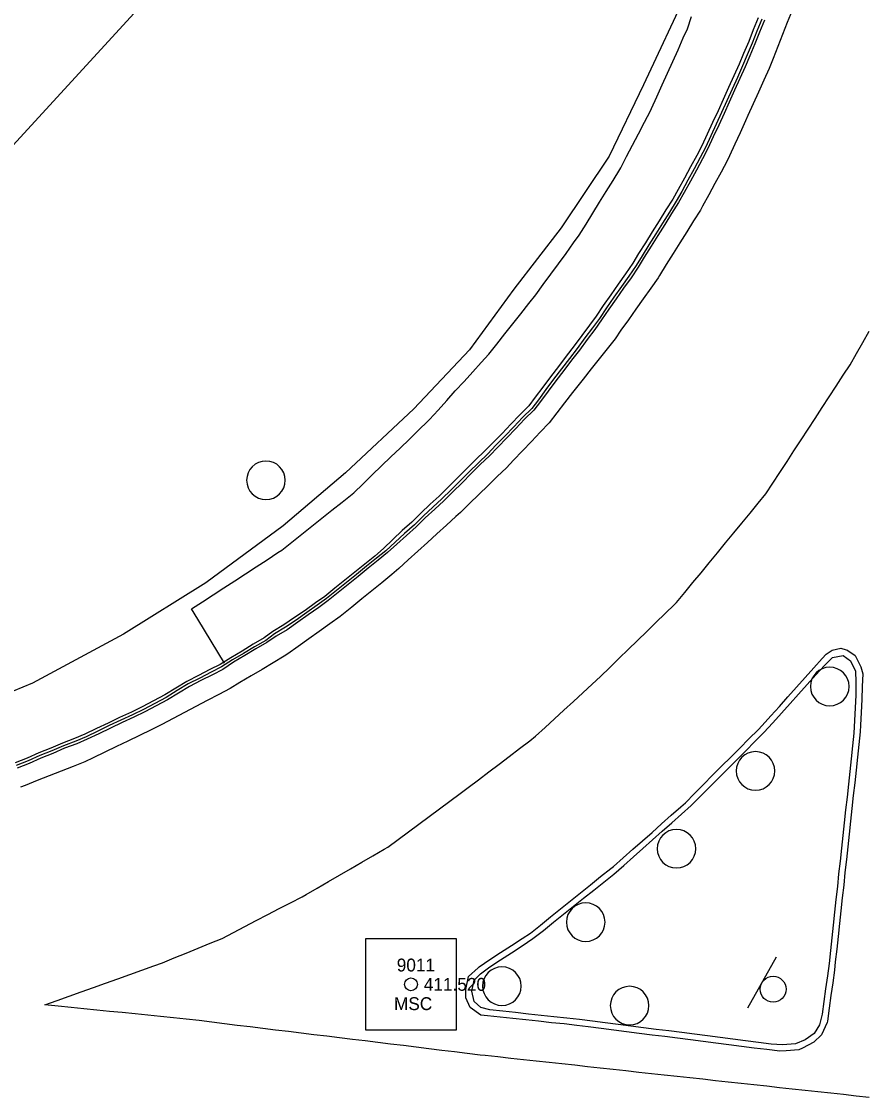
# Model space of a CAD drawing. Extents: x 1901471 to 1963503, y 756461 to 799997.
# Drawn here: x 1929774 to 1929839.8, y 773734.4 to 773818 of the extents above; entities that cross this region are included whole.
import ezdxf

# ---------------------------------------------------------------- set-up
doc = ezdxf.new("R2010")
doc.units = 0
for name, color, linetype in [('Default', 7, 'Continuous'), ('RD_EX_Bldg', 7, 'Continuous'), ('RD_EX_BldgApp', 7, 'Continuous'), ('RD_EX_Conc', 7, 'Continuous'), ('RD_EX_GuardRail', 7, 'Continuous'), ('RD_EX_Misc', 7, 'Continuous'), ('RD_EX_Road', 7, 'Continuous'), ('RD_EX_Road_txCode', 7, 'Continuous'), ('RD_EX_VEG', 7, 'Continuous'), ('RD_HC_Survey', 7, 'Continuous'), ('RD_HC_txCode', 7, 'Continuous'), ('RD_SMD_Locator', 7, 'Continuous')]:
    doc.layers.add(name, color=color, linetype=linetype)

# ---------------------------------------------------------------- blocks, each defined once
blk = doc.blocks.new('POST')
at = {"layer": 'Default'}
for start, end in [(90, 270), (270, 90)]:
    blk.add_arc((0, 0), 0.127, start, end, dxfattribs=at)
blk = doc.blocks.new('SIGN')
at = {"layer": 'RD_EX_BldgApp'}
blk.add_line((-4.52, -2.02), (4.48, -2.02), dxfattribs=at)
blk.add_circle((0, 0), 2, dxfattribs=at)

msp = doc.modelspace()

# ---------------------------------------------------------------- linework, layer by layer
at = {"layer": 'RD_EX_Conc'}
for points in [[(1929831.27, 773818.27), (1929830.89, 773817.34), (1929830.53, 773816.42), (1929830.13, 773815.5), (1929829.78, 773814.67), (1929829.37, 773813.76), (1929828.96, 773812.84), (1929828.55, 773811.93), (1929828.15, 773811.04), (1929827.73, 773810.13), (1929827.31, 773809.23), (1929826.89, 773808.32), (1929826.5, 773807.57), (1929826.02, 773806.69), (1929825.54, 773805.81), (1929825.06, 773804.93), (1929824.63, 773804.18), (1929824.1, 773803.34), (1929823.57, 773802.49), (1929823.04, 773801.64), (1929822.51, 773800.79), (1929821.98, 773799.94), (1929821.53, 773799.2), (1929820.96, 773798.37), (1929820.39, 773797.56), (1929819.81, 773796.74), (1929819.23, 773795.92), (1929818.68, 773795.09), (1929818.17, 773794.38), (1929817.57, 773793.58), (1929816.97, 773792.78), (1929816.36, 773791.98), (1929815.75, 773791.17), (1929815.14, 773790.38), (1929814.54, 773789.58), (1929813.94, 773788.78), (1929813.46, 773788.13), (1929812.74, 773787.43), (1929812.06, 773786.7), (1929811.37, 773785.98), (1929810.67, 773785.26), (1929810.04, 773784.62), (1929809.32, 773783.92), (1929808.6, 773783.23), (1929807.9, 773782.52), (1929807.19, 773781.81), (1929806.48, 773781.11), (1929805.79, 773780.47), (1929805.06, 773779.79), (1929804.35, 773779.09), (1929803.6, 773778.43), (1929802.89, 773777.72), (1929802.17, 773777.03), (1929801.49, 773776.45), (1929800.71, 773775.82), (1929799.94, 773775.19), (1929799.15, 773774.57), (1929798.38, 773773.94), (1929797.6, 773773.31), (1929796.89, 773772.8), (1929796.07, 773772.22), (1929795.24, 773771.66), (1929794.41, 773771.11), (1929793.56, 773770.59), (1929792.9, 773770.08), (1929792.03, 773769.59), (1929791.17, 773769.06), (1929790.31, 773768.55), (1929789.47, 773768.02), (1929788.66, 773767.62), (1929787.78, 773767.16), (1929786.89, 773766.71), (1929786.03, 773766.19), (1929785.18, 773765.66), (1929784.3, 773765.19), (1929783.41, 773764.72), (1929782.58, 773764.31), (1929781.66, 773763.9), (1929780.76, 773763.47), (1929779.86, 773763.04), (1929778.96, 773762.61), (1929778.16, 773762.27), (1929777.23, 773761.92), (1929776.31, 773761.52), (1929775.38, 773761.15), (1929774.47, 773760.75), (1929773.54, 773760.38)], [(1929831.55, 773818.16), (1929831.17, 773817.23), (1929830.8, 773816.3), (1929830.42, 773815.38), (1929830.06, 773814.54), (1929829.65, 773813.63), (1929829.24, 773812.72), (1929828.83, 773811.81), (1929828.43, 773810.91), (1929828.01, 773810), (1929827.59, 773809.1), (1929827.17, 773808.19), (1929826.77, 773807.42), (1929826.29, 773806.54), (1929825.81, 773805.66), (1929825.33, 773804.78), (1929824.9, 773804.02), (1929824.37, 773803.17), (1929823.84, 773802.32), (1929823.31, 773801.48), (1929822.78, 773800.63), (1929822.25, 773799.78), (1929821.78, 773799.02), (1929821.22, 773798.2), (1929820.64, 773797.38), (1929820.06, 773796.56), (1929819.49, 773795.74), (1929818.93, 773794.91), (1929818.41, 773794.19), (1929817.81, 773793.39), (1929817.21, 773792.58), (1929816.6, 773791.79), (1929815.99, 773790.98), (1929815.38, 773790.19), (1929814.78, 773789.39), (1929814.19, 773788.59), (1929813.69, 773787.91), (1929812.97, 773787.22), (1929812.28, 773786.49), (1929811.59, 773785.77), (1929810.89, 773785.05), (1929810.26, 773784.39), (1929809.54, 773783.7), (1929808.82, 773783), (1929808.11, 773782.29), (1929807.41, 773781.59), (1929806.69, 773780.89), (1929806, 773780.25), (1929805.27, 773779.56), (1929804.56, 773778.86), (1929803.8, 773778.2), (1929803.07, 773777.53), (1929802.33, 773776.86), (1929801.62, 773776.28), (1929800.84, 773775.66), (1929800.07, 773775.02), (1929799.29, 773774.39), (1929798.51, 773773.77), (1929797.74, 773773.14), (1929797.01, 773772.63), (1929796.2, 773772.05), (1929795.38, 773771.47), (1929794.55, 773770.92), (1929793.69, 773770.4), (1929793.01, 773769.89), (1929792.14, 773769.4), (1929791.29, 773768.88), (1929790.42, 773768.37), (1929789.58, 773767.83), (1929788.77, 773767.42), (1929787.88, 773766.96), (1929786.99, 773766.51), (1929786.13, 773765.99), (1929785.28, 773765.46), (1929784.4, 773764.99), (1929783.52, 773764.52), (1929782.67, 773764.11), (1929781.76, 773763.7), (1929780.86, 773763.27), (1929779.96, 773762.84), (1929779.06, 773762.4), (1929778.25, 773762.06), (1929777.31, 773761.71), (1929776.39, 773761.31), (1929775.46, 773760.94), (1929774.55, 773760.54), (1929773.62, 773760.17)], [(1929831.75, 773818.08), (1929831.37, 773817.16), (1929831, 773816.23), (1929830.62, 773815.3), (1929830.25, 773814.46), (1929829.84, 773813.54), (1929829.43, 773812.63), (1929829.02, 773811.72), (1929828.62, 773810.82), (1929828.2, 773809.92), (1929827.78, 773809.01), (1929827.36, 773808.1), (1929826.95, 773807.32), (1929826.47, 773806.44), (1929826, 773805.56), (1929825.52, 773804.68), (1929825.07, 773803.91), (1929824.54, 773803.06), (1929824.01, 773802.21), (1929823.48, 773801.36), (1929822.95, 773800.52), (1929822.42, 773799.67), (1929821.95, 773798.9), (1929821.39, 773798.07), (1929820.81, 773797.26), (1929820.24, 773796.44), (1929819.66, 773795.62), (1929819.1, 773794.79), (1929818.58, 773794.05), (1929817.97, 773793.26), (1929817.38, 773792.45), (1929816.77, 773791.66), (1929816.16, 773790.85), (1929815.55, 773790.06), (1929814.95, 773789.26), (1929814.35, 773788.46), (1929813.84, 773787.77), (1929813.12, 773787.07), (1929812.43, 773786.35), (1929811.74, 773785.62), (1929811.05, 773784.91), (1929810.4, 773784.24), (1929809.68, 773783.55), (1929808.96, 773782.85), (1929808.26, 773782.14), (1929807.55, 773781.44), (1929806.84, 773780.74), (1929806.14, 773780.09), (1929805.41, 773779.41), (1929804.7, 773778.71), (1929803.95, 773778.05), (1929803.2, 773777.38), (1929802.46, 773776.71), (1929801.74, 773776.13), (1929800.97, 773775.5), (1929800.19, 773774.87), (1929799.42, 773774.24), (1929798.64, 773773.61), (1929797.86, 773772.98), (1929797.13, 773772.46), (1929796.31, 773771.88), (1929795.5, 773771.3), (1929794.69, 773770.72), (1929793.82, 773770.21), (1929793.11, 773769.72), (1929792.24, 773769.23), (1929791.38, 773768.71), (1929790.52, 773768.2), (1929789.69, 773767.64), (1929788.87, 773767.23), (1929787.98, 773766.77), (1929787.09, 773766.32), (1929786.23, 773765.8), (1929785.38, 773765.27), (1929784.5, 773764.8), (1929783.62, 773764.33), (1929782.77, 773763.92), (1929781.86, 773763.51), (1929780.95, 773763.07), (1929780.05, 773762.64), (1929779.15, 773762.21), (1929778.33, 773761.86), (1929777.39, 773761.51), (1929776.47, 773761.11), (1929775.54, 773760.74), (1929774.63, 773760.34), (1929773.7, 773759.97)], [(1929789.82, 773768.13), (1929789.3, 773768.99), (1929788.78, 773769.84), (1929788.26, 773770.69), (1929787.74, 773771.55), (1929787.25, 773772.35), (1929788.09, 773772.89), (1929788.93, 773773.44), (1929789.76, 773773.98), (1929790.6, 773774.53), (1929791.44, 773775.07), (1929792.28, 773775.62), (1929793.12, 773776.16), (1929793.96, 773776.71), (1929794.25, 773776.9), (1929795.03, 773777.52), (1929795.81, 773778.14), (1929796.59, 773778.77), (1929797.38, 773779.39), (1929798.16, 773780.01), (1929798.94, 773780.63), (1929799.72, 773781.26), (1929799.86, 773781.36), (1929800.58, 773782.06), (1929801.29, 773782.75), (1929802.01, 773783.45), (1929802.73, 773784.15), (1929803.45, 773784.84), (1929804.17, 773785.54), (1929804.88, 773786.23), (1929805.6, 773786.93), (1929805.73, 773787.05), (1929806.4, 773787.79), (1929807.07, 773788.53), (1929807.74, 773789.27), (1929808.42, 773790.01), (1929809.09, 773790.75), (1929809.76, 773791.49), (1929810.35, 773792.14), (1929810.97, 773792.92), (1929811.59, 773793.7), (1929812.21, 773794.49), (1929812.83, 773795.27), (1929813.45, 773796.06), (1929813.99, 773796.73), (1929814.57, 773797.54), (1929815.16, 773798.35), (1929815.75, 773799.16), (1929816.34, 773799.96), (1929816.93, 773800.77), (1929817.37, 773801.38), (1929817.9, 773802.23), (1929818.42, 773803.08), (1929818.94, 773803.93), (1929819.47, 773804.78), (1929819.99, 773805.63), (1929820.52, 773806.49), (1929820.59, 773806.61), (1929821.05, 773807.49), (1929821.51, 773808.38), (1929821.98, 773809.26), (1929822.44, 773810.15), (1929822.9, 773811.04), (1929822.99, 773811.22), (1929823.4, 773812.13), (1929823.81, 773813.05), (1929824.22, 773813.96), (1929824.63, 773814.87), (1929825.04, 773815.78), (1929825.45, 773816.7), (1929825.77, 773817.41), (1929826.1, 773818.36)]]:
    msp.add_lwpolyline(points, dxfattribs=at)
msp.add_lwpolyline([(1929837.87, 773768.73), (1929838.45, 773768.3), (1929838.83, 773767.49), (1929838.86, 773766.65), (1929838.85, 773765.65), (1929838.8, 773764.66), (1929838.76, 773763.66), (1929838.71, 773762.69), (1929838.6, 773761.7), (1929838.49, 773760.7), (1929838.38, 773759.71), (1929838.28, 773758.71), (1929838.17, 773757.72), (1929838.06, 773756.73), (1929837.95, 773755.73), (1929837.85, 773754.74), (1929837.74, 773753.75), (1929837.63, 773752.75), (1929837.52, 773751.76), (1929837.42, 773750.76), (1929837.31, 773749.77), (1929837.2, 773748.78), (1929837.09, 773747.78), (1929836.99, 773746.79), (1929836.88, 773745.79), (1929836.77, 773744.8), (1929836.65, 773743.82), (1929836.51, 773742.83), (1929836.38, 773741.84), (1929836.24, 773740.85), (1929836.03, 773740.03), (1929835.61, 773739.35), (1929834.91, 773738.86), (1929834.17, 773738.54), (1929833.17, 773738.46), (1929832.28, 773738.53), (1929831.29, 773738.66), (1929830.29, 773738.79), (1929829.3, 773738.91), (1929828.31, 773739.04), (1929827.32, 773739.17), (1929826.33, 773739.29), (1929825.34, 773739.42), (1929824.34, 773739.55), (1929823.35, 773739.67), (1929822.36, 773739.8), (1929821.37, 773739.92), (1929820.38, 773740.05), (1929819.38, 773740.18), (1929818.39, 773740.3), (1929817.4, 773740.43), (1929816.4, 773740.54), (1929815.4, 773740.65), (1929814.41, 773740.76), (1929813.42, 773740.86), (1929812.42, 773740.97), (1929811.43, 773741.08), (1929810.43, 773741.18), (1929809.72, 773741.36), (1929809.2, 773741.84), (1929809.03, 773742.63), (1929809.2, 773743.49), (1929809.69, 773743.98), (1929810.43, 773744.52), (1929811.26, 773745.07), (1929811.26, 773745.07), (1929812.1, 773745.62), (1929812.93, 773746.17), (1929813.77, 773746.72), (1929814.59, 773747.36), (1929815.37, 773747.99), (1929816.15, 773748.61), (1929816.93, 773749.24), (1929817.71, 773749.86), (1929818.49, 773750.49), (1929819.27, 773751.12), (1929820.05, 773751.74), (1929820.82, 773752.41), (1929821.57, 773753.07), (1929822.32, 773753.73), (1929823.07, 773754.4), (1929823.82, 773755.06), (1929824.56, 773755.72), (1929825.31, 773756.38), (1929826.07, 773757.07), (1929826.78, 773757.78), (1929827.48, 773758.49), (1929828.19, 773759.2), (1929828.9, 773759.91), (1929829.6, 773760.61), (1929830.31, 773761.32), (1929831.01, 773762.03), (1929831.72, 773762.74), (1929832.41, 773763.49), (1929833.08, 773764.24), (1929833.75, 773764.98), (1929834.41, 773765.72), (1929835.08, 773766.46), (1929835.75, 773767.21), (1929836.41, 773767.95), (1929837.03, 773768.56)], close=True, dxfattribs=at)
at = {"layer": 'RD_EX_GuardRail'}
msp.add_lwpolyline([(1929825.8, 773820.43), (1929822.36, 773813.07), (1929819.7, 773807.51), (1929815.97, 773801.95), (1929812.29, 773797.18), (1929808.85, 773792.47), (1929804.51, 773787.89), (1929799.2, 773782.9), (1929794.36, 773778.79), (1929788.35, 773774.36), (1929781.96, 773770.37), (1929774.89, 773766.56), (1929765.85, 773762.84), (1929755.55, 773759.94), (1929745.47, 773757.71), (1929737.22, 773756.32), (1929730.45, 773756.36), (1929716.53, 773757.62), (1929678.17, 773761.3)], dxfattribs=at)
at = {"layer": 'RD_EX_Road'}
for points in [[(1929833.9, 773818.83), (1929833.53, 773817.9), (1929833.16, 773816.97), (1929832.8, 773816.04), (1929832.43, 773815.11), (1929832.11, 773814.32), (1929831.7, 773813.41), (1929831.29, 773812.49), (1929830.88, 773811.58), (1929830.47, 773810.67), (1929830.29, 773810.25), (1929829.87, 773809.34), (1929829.45, 773808.44), (1929829.03, 773807.53), (1929828.86, 773807.16), (1929828.38, 773806.28), (1929827.9, 773805.4), (1929827.43, 773804.52), (1929826.95, 773803.64), (1929826.78, 773803.33), (1929826.25, 773802.48), (1929825.72, 773801.63), (1929825.19, 773800.79), (1929824.66, 773799.94), (1929824.13, 773799.09), (1929823.6, 773798.24), (1929823.49, 773798.07), (1929822.92, 773797.26), (1929822.34, 773796.44), (1929821.76, 773795.62), (1929821.19, 773794.81), (1929820.61, 773793.99), (1929820.15, 773793.33), (1929819.53, 773792.55), (1929818.91, 773791.76), (1929818.29, 773790.98), (1929817.67, 773790.2), (1929817.46, 773789.94), (1929816.85, 773789.15), (1929816.23, 773788.36), (1929815.62, 773787.57), (1929815.02, 773786.8), (1929814.33, 773786.08), (1929813.65, 773785.35), (1929812.96, 773784.62), (1929812.27, 773783.89), (1929811.72, 773783.31), (1929811, 773782.62), (1929810.28, 773781.92), (1929809.57, 773781.23), (1929808.85, 773780.53), (1929808.13, 773779.84), (1929807.79, 773779.51), (1929807.05, 773778.84), (1929806.31, 773778.17), (1929805.57, 773777.5), (1929804.82, 773776.83), (1929804.08, 773776.16), (1929803.34, 773775.48), (1929802.81, 773775), (1929802.03, 773774.37), (1929801.26, 773773.74), (1929800.48, 773773.11), (1929799.71, 773772.48), (1929798.93, 773771.85), (1929798.8, 773771.75), (1929797.99, 773771.17), (1929797.17, 773770.59), (1929796.36, 773770.01), (1929795.54, 773769.43), (1929794.73, 773768.85), (1929794.45, 773768.66), (1929793.59, 773768.15), (1929792.73, 773767.64), (1929791.87, 773767.13), (1929791.01, 773766.62), (1929790.24, 773766.16), (1929789.36, 773765.7), (1929788.47, 773765.23), (1929787.59, 773764.76), (1929786.7, 773764.3), (1929785.82, 773763.83), (1929784.93, 773763.37), (1929784.11, 773762.94), (1929783.21, 773762.5), (1929782.31, 773762.07), (1929781.41, 773761.64), (1929780.51, 773761.21), (1929779.6, 773760.78), (1929778.97, 773760.47), (1929778.04, 773760.1), (1929777.11, 773759.73), (1929776.18, 773759.36), (1929775.25, 773759), (1929774.32, 773758.63), (1929773.96, 773758.49)], [(1929839.88, 773734.38), (1929838.89, 773734.49), (1929837.89, 773734.6), (1929836.9, 773734.71), (1929835.9, 773734.81), (1929834.91, 773734.92), (1929833.91, 773735.03), (1929832.92, 773735.14), (1929831.93, 773735.25), (1929830.93, 773735.36), (1929829.94, 773735.47), (1929828.94, 773735.57), (1929827.95, 773735.68), (1929826.96, 773735.79), (1929825.96, 773735.9), (1929824.97, 773736.01), (1929823.97, 773736.12), (1929822.98, 773736.23), (1929821.99, 773736.33), (1929820.99, 773736.44), (1929820, 773736.55), (1929819, 773736.66), (1929818.01, 773736.77), (1929817.02, 773736.88), (1929817.02, 773736.88), (1929816.02, 773736.99), (1929815.03, 773737.09), (1929814.03, 773737.2), (1929813.04, 773737.31), (1929812.04, 773737.42), (1929811.05, 773737.53), (1929810.06, 773737.64), (1929809.66, 773737.68), (1929808.67, 773737.8), (1929807.68, 773737.92), (1929806.68, 773738.04), (1929805.69, 773738.17), (1929804.7, 773738.29), (1929803.71, 773738.41), (1929802.71, 773738.53), (1929801.72, 773738.65), (1929800.73, 773738.77), (1929799.74, 773738.89), (1929798.74, 773739.01), (1929797.75, 773739.14), (1929796.76, 773739.26), (1929795.77, 773739.38), (1929794.77, 773739.5), (1929793.78, 773739.62), (1929792.79, 773739.74), (1929791.8, 773739.86), (1929790.8, 773739.98), (1929789.81, 773740.11), (1929788.82, 773740.23), (1929787.83, 773740.35), (1929786.84, 773740.47), (1929785.85, 773740.57), (1929784.85, 773740.67), (1929783.86, 773740.77), (1929782.86, 773740.87), (1929781.87, 773740.97), (1929780.87, 773741.07), (1929779.88, 773741.17), (1929778.88, 773741.27), (1929777.89, 773741.37), (1929776.89, 773741.47), (1929775.86, 773741.58), (1929776.8, 773741.92), (1929777.74, 773742.25), (1929778.68, 773742.59), (1929779.62, 773742.93), (1929780.57, 773743.26), (1929781.51, 773743.6), (1929782.45, 773743.93), (1929783.39, 773744.27), (1929784.33, 773744.61), (1929784.98, 773744.84), (1929785.91, 773745.22), (1929786.83, 773745.6), (1929787.76, 773745.98), (1929788.69, 773746.36), (1929789.62, 773746.74), (1929790.51, 773747.2), (1929791.4, 773747.66), (1929792.28, 773748.12), (1929793.17, 773748.59), (1929794.06, 773749.05), (1929794.94, 773749.51), (1929795.83, 773749.97), (1929795.83, 773749.97), (1929796.16, 773750.14), (1929797.02, 773750.64), (1929797.89, 773751.15), (1929798.75, 773751.65), (1929799.61, 773752.15), (1929800.48, 773752.65), (1929801.34, 773753.16), (1929802.21, 773753.66), (1929802.5, 773753.83), (1929803.3, 773754.43), (1929804.11, 773755.02), (1929804.91, 773755.61), (1929805.71, 773756.21), (1929806.52, 773756.8), (1929807.32, 773757.4), (1929808.12, 773757.99), (1929808.75, 773758.46), (1929809.55, 773759.06), (1929810.34, 773759.67), (1929811.14, 773760.28), (1929811.93, 773760.88), (1929812.72, 773761.49), (1929813.52, 773762.1), (1929813.97, 773762.44), (1929814.71, 773763.12), (1929815.44, 773763.8), (1929816.17, 773764.47), (1929816.91, 773765.15), (1929817.64, 773765.83), (1929818.37, 773766.5), (1929819.02, 773767.1), (1929819.74, 773767.8), (1929820.46, 773768.5), (1929821.17, 773769.19), (1929821.89, 773769.89), (1929822.61, 773770.58), (1929823.33, 773771.28), (1929824.04, 773771.98), (1929824.76, 773772.67), (1929824.93, 773772.84), (1929825.56, 773773.61), (1929826.2, 773774.38), (1929826.83, 773775.15), (1929827.47, 773775.93), (1929828.1, 773776.7), (1929828.74, 773777.47), (1929829.37, 773778.24), (1929830.01, 773779.01), (1929830.64, 773779.79), (1929831.28, 773780.56), (1929831.87, 773781.28), (1929832.41, 773782.11), (1929832.96, 773782.95), (1929833.51, 773783.79), (1929834.05, 773784.63), (1929834.6, 773785.47), (1929835.14, 773786.3), (1929835.69, 773787.14), (1929836.24, 773787.98), (1929836.78, 773788.82), (1929837.33, 773789.65), (1929837.87, 773790.49), (1929838.41, 773791.31), (1929838.9, 773792.18), (1929838.9, 773792.18), (1929839.39, 773793.05), (1929839.88, 773793.92)], [(1929838.15, 773769.15), (1929838.8, 773768.72), (1929839.25, 773767.85), (1929839.4, 773767.3), (1929839.35, 773766.3), (1929839.31, 773765.3), (1929839.26, 773764.3), (1929839.22, 773763.3), (1929839.19, 773762.8), (1929839.09, 773761.81), (1929838.98, 773760.81), (1929838.87, 773759.82), (1929838.77, 773758.83), (1929838.66, 773757.83), (1929838.55, 773756.84), (1929838.44, 773755.85), (1929838.34, 773754.85), (1929838.23, 773753.86), (1929838.12, 773752.87), (1929838.01, 773751.87), (1929837.91, 773750.88), (1929837.8, 773749.88), (1929837.69, 773748.89), (1929837.58, 773747.9), (1929837.48, 773746.9), (1929837.37, 773745.91), (1929837.26, 773744.92), (1929837.19, 773744.28), (1929837.06, 773743.29), (1929836.92, 773742.3), (1929836.78, 773741.31), (1929836.65, 773740.32), (1929836.63, 773740.21), (1929836.2, 773739.25), (1929835.59, 773738.67), (1929834.7, 773738.22), (1929834.43, 773738.09), (1929833.43, 773738.01), (1929832.94, 773737.97), (1929831.95, 773738.1), (1929830.96, 773738.22), (1929829.97, 773738.35), (1929828.98, 773738.48), (1929827.98, 773738.6), (1929826.99, 773738.73), (1929826, 773738.85), (1929825.01, 773738.98), (1929824.02, 773739.11), (1929823.02, 773739.23), (1929822.03, 773739.36), (1929821.04, 773739.49), (1929820.05, 773739.61), (1929819.06, 773739.74), (1929818.06, 773739.87), (1929817.19, 773739.98), (1929816.19, 773740.09), (1929815.2, 773740.19), (1929814.2, 773740.3), (1929813.21, 773740.41), (1929812.22, 773740.51), (1929811.22, 773740.62), (1929810.23, 773740.73), (1929809.71, 773740.78), (1929808.89, 773741.36), (1929808.57, 773742.12), (1929808.57, 773742.12), (1929808.55, 773742.77), (1929808.77, 773743.79), (1929809.51, 773744.46), (1929809.59, 773744.54), (1929810.43, 773745.09), (1929811.26, 773745.64), (1929812.1, 773746.19), (1929812.94, 773746.74), (1929813.57, 773747.15), (1929814.35, 773747.78), (1929815.13, 773748.41), (1929815.91, 773749.03), (1929816.69, 773749.66), (1929817.47, 773750.28), (1929818.25, 773750.91), (1929819.03, 773751.54), (1929819.81, 773752.16), (1929820.02, 773752.33), (1929820.77, 773752.99), (1929821.52, 773753.66), (1929822.27, 773754.32), (1929823.02, 773754.98), (1929823.76, 773755.65), (1929824.51, 773756.31), (1929825.26, 773756.97), (1929825.61, 773757.28), (1929826.32, 773757.99), (1929827.02, 773758.7), (1929827.73, 773759.41), (1929828.43, 773760.12), (1929829.14, 773760.82), (1929829.85, 773761.53), (1929830.55, 773762.24), (1929831.26, 773762.95), (1929831.59, 773763.28), (1929832.25, 773764.02), (1929832.92, 773764.77), (1929833.58, 773765.51), (1929834.25, 773766.26), (1929834.91, 773767), (1929835.58, 773767.75), (1929836.24, 773768.49), (1929836.54, 773768.82), (1929837.01, 773769.13), (1929837.69, 773769.3), (1929838.1, 773769.17)]]:
    msp.add_lwpolyline(points, dxfattribs=at)
at = {"layer": 'RD_EX_VEG'}
msp.add_lwpolyline([(1929823.63, 774107.13), (1929825.57, 774063.53), (1929827.83, 773965.9), (1929825.07, 773926.36), (1929811.05, 773906.35), (1929802.82, 773851.31), (1929785.07, 773821.14), (1929769.06, 773803.67), (1929771.93, 773789.52), (1929750.87, 773778.23), (1929726.13, 773776.45), (1929669.22, 773779.6), (1929640.21, 773778.49), (1929617.13, 773784.14), (1929528.61, 773793.2), (1929455.19, 773799.46), (1929416.33, 773800.46)], dxfattribs=at)
at = {"layer": 'RD_HC_Survey'}
msp.add_lwpolyline([(1929807.828, 773746.705), (1929800.756, 773746.705), (1929800.756, 773739.633), (1929807.828, 773739.633)], close=True, dxfattribs=at)
msp.add_circle((1929804.292, 773743.169), 0.5, dxfattribs=at)
at = {"layer": 'RD_SMD_Locator'}
msp.add_circle((1929804.292, 773743.169), 0.001, dxfattribs=at)

# ---------------------------------------------------------------- block references
at = {"layer": 'RD_EX_Bldg', "xscale": 0.5039370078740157, "yscale": 0.5039370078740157, "rotation": -119.19748099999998}
msp.add_blockref('SIGN', (1929832.43, 773742.79), dxfattribs=at)
at = {"layer": 'RD_EX_Misc', "xscale": 11.811023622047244, "yscale": 11.811023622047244}
for p in [(1929793.03, 773782.33), (1929836.83, 773766.31), (1929831.06, 773759.75), (1929824.92, 773753.71), (1929817.87, 773748), (1929811.36, 773743.03), (1929821.28, 773741.52)]:
    msp.add_blockref('POST', p, dxfattribs=at)

# ---------------------------------------------------------------- texts
at = {"layer": 'RD_EX_Road_txCode'}
msp.add_text('411.520', height=1, dxfattribs=at).set_placement((1929805.292, 773742.669))
at = {"layer": 'RD_HC_txCode'}
for s, p in [('9011', (1929803.19, 773744.169)), ('MSC', (1929802.977, 773741.169))]:
    msp.add_text(s, height=1, dxfattribs=at).set_placement(p)

doc.saveas('drawing.dxf')
